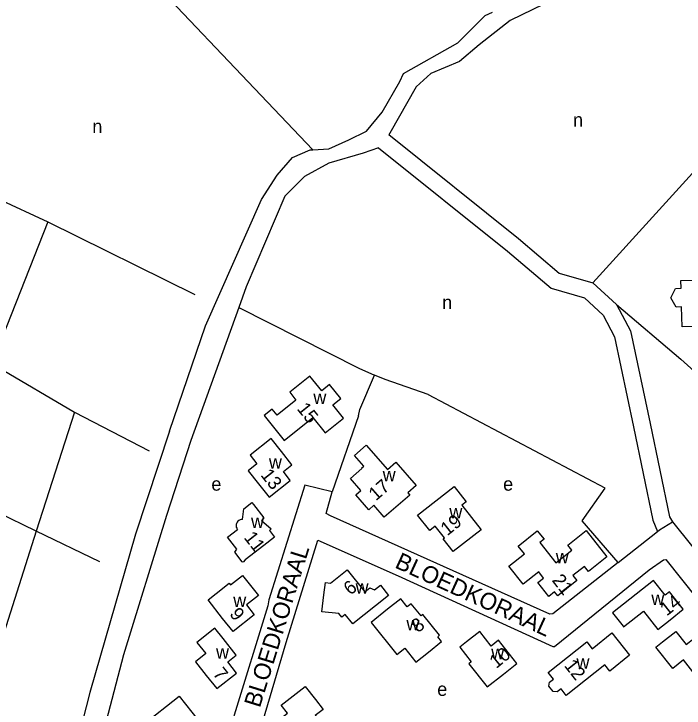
# Model space of a CAD drawing. Extents: x 159441 to 162086, y 388175 to 389787.
# Drawn here: x 159843.1 to 160042, y 388667.8 to 388873.9 of the extents above; entities that cross this region are included whole.
import ezdxf

# ---------------------------------------------------------------- set-up
doc = ezdxf.new("R2010")
doc.units = 0
for name, color, linetype in [('BLT_Basislijn', 7, 'Continuous'), ('BLT_Bebouwing', 7, 'Continuous'), ('BLT_Centroide', 7, 'Continuous'), ('BLT_Huisnummer', 7, 'Continuous'), ('BLT_Straatnaam', 7, 'Continuous')]:
    doc.layers.add(name, color=color, linetype=linetype)

msp = doc.modelspace()

# ---------------------------------------------------------------- linework, layer by layer
at = {"layer": 'BLT_Basislijn'}
for p, q in [((159795.21, 388838.85), (159853.18, 388812.12)), ((159853.18, 388812.12), (159836.5, 388770.11)), ((159853.18, 388812.12), (159896.74, 388790.54)), ((159909.79, 388786.74), (159895.58, 388747.24)), ((160021.95, 388787.58), (160041.05, 388771.4)), ((159836.5, 388770.11), (159861.01, 388755.68)), ((159849.71, 388720.34), (159771.85, 388757.85)), ((159861.01, 388755.68), (159849.71, 388720.34)), ((159861.01, 388755.68), (159883.24, 388744.2)), ((159945.33, 388754.56), (159937.49, 388731.99)), ((160022.41, 388711.07), (160011.71, 388723.36)), ((159849.71, 388720.34), (159823.15, 388637.23)), ((159868.52, 388711.28), (159849.71, 388720.34))]:
    msp.add_line(p, q, dxfattribs=at)
for points in [[(159860.03, 388908.55), (159868.34, 388900.32), (159931.82, 388833.55)], [(160038.55, 388894.78), (160016.94, 388884.67), (160010.38, 388881.72), (159990.37, 388871.88), (159981.19, 388864.66), (159975.29, 388859.74), (159966.76, 388856.14), (159962.49, 388852.2), (159954.62, 388838.42), (159954.32, 388838.03)], [(159931.82, 388833.55), (159936.58, 388833.83), (159942.48, 388836.45), (159947.73, 388839.08), (159952.32, 388844.66), (159957.57, 388853.84), (159958.65, 388856.14), (159974.82, 388865.3), (159982.91, 388873.41), (159985.07, 388874.4)], [(160089.02, 388870.15), (160074.94, 388860.17), (160014.9, 388794.07)], [(159954.32, 388838.03), (159992.78, 388807.24), (160004.92, 388796.94), (160014.9, 388794.07)], [(159951.25, 388834.13), (159946.75, 388832.52), (159936.58, 388829.57), (159929.36, 388825.63), (159923.46, 388819.73), (159911.98, 388792.83), (159909.79, 388786.74)], [(159951.25, 388834.13), (159989.6, 388803.39), (160002.5, 388792.43), (160012.39, 388789.59), (160012.39, 388789.59), (160017.93, 388784.49), (160021.32, 388778.05), (160026.99, 388751.3), (160032.73, 388723.55), (160034.08, 388720.21)], [(159889.29, 388750), (159899.96, 388781.25), (159916.53, 388818.81), (159921.16, 388825.96), (159925.76, 388831.21), (159931, 388833.5), (159931.82, 388833.55)], [(160014.9, 388794.07), (160021.95, 388787.58)], [(159909.79, 388786.74), (159945.44, 388768.67), (159950.07, 388766.68)], [(160021.95, 388787.58), (160026.07, 388779.77), (160031.88, 388752.33), (160037.62, 388724.57), (160038.51, 388723.09)], [(160041.05, 388771.4), (160054.83, 388758.93), (160120.14, 388712.44), (160128.08, 388707.15)], [(159945.33, 388754.56), (159945.72, 388756.4), (159950.07, 388766.68)], [(159965.99, 388760.92), (159953.28, 388765.3), (159950.07, 388766.68)], [(160011.71, 388723.36), (160018.51, 388733.06), (159966.14, 388760.78), (159965.99, 388760.92)], [(159889.29, 388750), (159879.19, 388719.48), (159865.56, 388672.44), (159856.85, 388638.37)], [(159895.58, 388747.24), (159888.36, 388725.02), (159875.56, 388683.66), (159865.9, 388646.53)], [(159937.49, 388731.99), (159929.42, 388734.02), (159918.75, 388699.99), (159918.42, 388698.14), (159908.43, 388665.68), (159907.04, 388660.33), (159932.26, 388628.85)], [(160022.41, 388711.07), (160003.02, 388695.82), (160002.12, 388695.67), (159937.03, 388724.85), (159935.72, 388725.54), (159937.49, 388731.99)], [(160034.08, 388720.21), (160034.69, 388720.69), (160038.51, 388723.09)], [(160038.51, 388723.09), (160081.29, 388669.92)], [(160022.41, 388711.07), (160034.08, 388720.21)], [(159938.81, 388634.08), (159916.38, 388661.85), (159923.85, 388687.25), (159933.24, 388717.63), (159957.13, 388707.12), (160003.02, 388686.15), (160003.46, 388686.13), (160031.64, 388708.81), (160035.87, 388711.79), (160036.6, 388711.95), (160064.86, 388676.36)]]:
    msp.add_lwpolyline(points, dxfattribs=at)
at = {"layer": 'BLT_Bebouwing'}
for points in [[(160048.83, 388794.94), (160052.12, 388795.03), (160052.43, 388784.82), (160049.15, 388784.71), (160049.22, 388781.15), (160041.4, 388780.96), (160041.23, 388786.91), (160039.62, 388786.86), (160038.02, 388789.56), (160039.46, 388792.37), (160041.07, 388792.41), (160041.01, 388794.71), (160045.22, 388794.83), (160045.18, 388796.03), (160048.8, 388796.14), (160048.83, 388794.94)], [(159925.59, 388740.03), (159922.5, 388743.96), (159919.42, 388747.88), (159913.14, 388742.91), (159915.18, 388740.32), (159912.6, 388738.27), (159915.69, 388734.36), (159918.79, 388730.44), (159925.09, 388735.4), (159923.03, 388738.03), (159925.59, 388740.03)], [(159910.94, 388723.76), (159911.34, 388727), (159913.68, 388728.82), (159914.16, 388728.22), (159917.23, 388724.28), (159916.56, 388723.48), (159919.45, 388721.06), (159918.94, 388720.49), (159920.45, 388718.57), (159917.25, 388716.05), (159911.71, 388711.87), (159911.07, 388711.1), (159910.8, 388711.28), (159908.63, 388714.14), (159909.26, 388714.95), (159906.43, 388718.6), (159909.38, 388720.87)], [(159910.94, 388723.76), (159910.56, 388723.75), (159910.19, 388723.67), (159909.85, 388723.5), (159909.55, 388723.27), (159909.31, 388722.98), (159909.13, 388722.65), (159909.02, 388722.29), (159909, 388721.91), (159909.05, 388721.54), (159909.18, 388721.18), (159909.38, 388720.87)], [(159989.98, 388709.95), (159994.59, 388713.59), (159992.75, 388715.85), (159998.41, 388720.46), (160000.43, 388717.98), (159999.18, 388716.95), (160003.92, 388710.97), (160008.61, 388714.69), (160007.43, 388716.17), (160012.91, 388720.52)], [(160012.91, 388720.52), (160019.09, 388712.73)], [(160019.09, 388712.73), (160013.6, 388708.38), (160012.4, 388709.89), (160008.97, 388707.16), (160010.17, 388705.65), (160004.46, 388701.13), (160003.53, 388702.29), (160001.84, 388700.95), (159998.57, 388705.07), (160000.27, 388706.42), (159998.83, 388708.24), (159994.23, 388704.59), (159989.98, 388709.95)], [(159954.27, 388701.27), (159950.36, 388698.15), (159943.65, 388692.79), (159941.39, 388695.61), (159940.39, 388694.81), (159939.5, 388695.92), (159934.44, 388696.41), (159935.07, 388701.47), (159935.5, 388705.1), (159937.05, 388704.92), (159941.96, 388708.82), (159947.21, 388702.31), (159948.74, 388703.49), (159950.06, 388702.89), (159951.86, 388704.26), (159954.27, 388701.27)], [(159905.02, 388694.45), (159900.69, 388699.93), (159903.05, 388701.79), (159906.97, 388704.89), (159907.35, 388704.42), (159910.88, 388707.21), (159915.61, 388701.25), (159912.09, 388698.43), (159914.4, 388695.47), (159908.11, 388690.52), (159905.02, 388694.45)], [(160037.82, 388694.06), (160041.74, 388697.18), (160037.63, 388702.34), (160036.38, 388701.35), (160032.91, 388705.71), (160020.76, 388696.06), (160023.86, 388692.14), (160024.03, 388691.93), (160029.91, 388696.59), (160034.2, 388691.18), (160037.82, 388694.06)], [(159966.07, 388684.46), (159969.98, 388687.58), (159968.85, 388689.01), (159969.36, 388689.42), (159964.39, 388695.64), (159963.89, 388695.23), (159960.98, 388698.79), (159959.83, 388697.89), (159957.87, 388700.27), (159953.99, 388697.17), (159949.07, 388693.25), (159956.68, 388683.7), (159959.08, 388685.62), (159962.37, 388681.5), (159966.07, 388684.46)], [(159909.15, 388678.22), (159906.52, 388681.54), (159909.05, 388683.51), (159905.14, 388688.49), (159902.73, 388691.54), (159897.38, 388687.31), (159900, 388684.01), (159896.94, 388681.59), (159900.17, 388677.51), (159903.28, 388673.6), (159909.15, 388678.22)], [(159988.38, 388677.94), (159992.3, 388681.05), (159986.85, 388687.94), (159984.72, 388686.25), (159981.32, 388690.57), (159977.4, 388687.47), (159975.37, 388685.86), (159978.79, 388681.56), (159978.09, 388681), (159983.55, 388674.11), (159988.38, 388677.94)], [(160019.9, 388678.8), (160018.45, 388680.63), (160007.02, 388671.58), (160005.47, 388673.54), (160004.27, 388672.6), (160003.15, 388672.73), (160001.86, 388674.38), (160001.99, 388675.5), (160003.17, 388676.43), (160001.62, 388678.4), (160013.06, 388687.44), (160014.64, 388685.44), (160020.49, 388690.14), (160025.79, 388683.55), (160019.9, 388678.8)], [(160051.02, 388677.32), (160047.68, 388674.66), (160041.76, 388682.12), (160038.61, 388679.61), (160033.62, 388685.9), (160035.59, 388687.46), (160039.5, 388690.57), (160042.62, 388686.65), (160047.17, 388690.26), (160054.93, 388680.43), (160051.02, 388677.32)], [(159932.57, 388670.35), (159934.87, 388667.45), (159932.51, 388665.59), (159936.12, 388661.03), (159932.15, 388657.88), (159928.23, 388654.78), (159925.34, 388658.49), (159924, 388658.57), (159924.06, 388660.05), (159921.08, 388663.82), (159924.22, 388666.32), (159922.37, 388668.67), (159929.47, 388674.27), (159932.57, 388670.35)], [(159903.43, 388657.16), (159892.71, 388648.62), (159881.37, 388662.86), (159892.07, 388671.36), (159903.43, 388657.16)]]:
    msp.add_lwpolyline(points, dxfattribs=at)
for points in [[(159930.94, 388766.36), (159924.91, 388761.54), (159926.78, 388759.2), (159921.21, 388754.73), (159919.76, 388756.54), (159917.35, 388754.62), (159923.25, 388747.25), (159931.75, 388754.05), (159935.4, 388749.49), (159940.89, 388753.89), (159937.76, 388757.8), (159940.08, 388759.66), (159936.71, 388763.86), (159934.42, 388762.02)], [(159944.12, 388742.8), (159947.61, 388745.84), (159953.93, 388738.59), (159956.43, 388740.77), (159962.45, 388733.87), (159959.96, 388731.69), (159960.54, 388731.03), (159953, 388724.46), (159949.9, 388728.01), (159948.38, 388726.68), (159944.5, 388731.12), (159946.03, 388732.45), (159942.93, 388736.01), (159946.31, 388738.96), (159946.23, 388739.04), (159946.9, 388739.62)], [(159962.86, 388725.06), (159973.72, 388733.61), (159977.32, 388729.04), (159976.03, 388728.02), (159981.74, 388720.77), (159973.46, 388714.25), (159970.48, 388718.04), (159970.82, 388718.31), (159968.09, 388721.77), (159966.46, 388720.49)]]:
    msp.add_lwpolyline(points, close=True, dxfattribs=at)

# ---------------------------------------------------------------- texts
at = {"layer": 'BLT_Centroide'}
for s, p in [('n', (160009.02, 388840.41)), ('n', (159866.34, 388838.48)), ('n', (159970.16, 388786.24)), ('w', (159931.94, 388758.08)), ('w', (159918.75, 388738.91)), ('w', (159952.51, 388735.16)), ('e', (159901.67, 388732.35)), ('e', (159988.27, 388732.35)), ('w', (159972.3, 388724.11)), ('w', (159913.44, 388721.28)), ('w', (160003.89, 388710.81)), ('w', (159944.47, 388701.81)), ('w', (159908.16, 388697.81)), ('w', (160032.25, 388698.44)), ('w', (159959.57, 388690.88)), ('w', (159903.05, 388682.52)), ('w', (159984.73, 388682.34)), ('w', (160010.03, 388679.5)), ('e', (159968.71, 388671.44))]:
    msp.add_text(s, height=4, dxfattribs=at).set_placement(p)
at = {"layer": 'BLT_Huisnummer'}
for s, rotation, p in [('15', 308.7187, (159926.89, 388756.6)), ('13', 308.3053, (159916.12, 388736.94)), ('17', 41.0993, (159950.5, 388729.16)), ('19', 38.2327, (159971.67, 388718.8)), ('11', 308.0861, (159911.15, 388718.38)), ('21', 307.8758, (160002.58, 388705.7)), ('6', 38.8396, (159942.91, 388701.15)), ('14', 38.4551, (160036.82, 388694.99)), ('9', 308.1931, (159906.86, 388695.7)), ('8', 38.8396, (159963.02, 388690.04)), ('10', 38.8396, (159986.21, 388679.4)), ('12', 308.3095, (160006.21, 388680.39)), ('7', 308.2658, (159901.95, 388677.95))]:
    msp.add_text(s, height=4, rotation=rotation, dxfattribs=at).set_placement(p)
at = {"layer": 'BLT_Straatnaam'}
for rotation, p in [(72.7511, (159916.05, 388667.71)), (335.3899, (159955.83, 388709.64))]:
    msp.add_text('BLOEDKORAAL', height=5, rotation=rotation, dxfattribs=at).set_placement(p)

doc.saveas('drawing.dxf')
